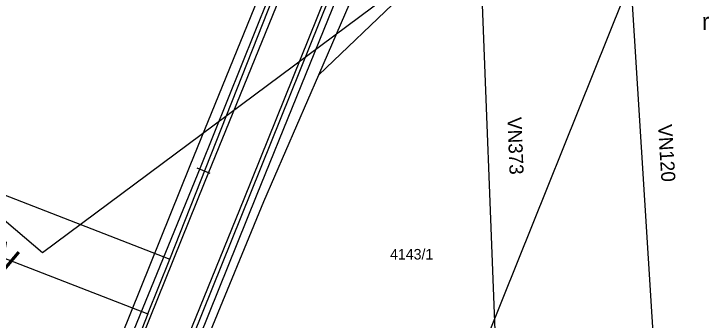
# Model space of a CAD drawing. Extents: x -540150 to -533593, y -1185082 to -1180066.
# Drawn here: x -536261.7 to -536212.29, y -1184545.14 to -1184523.41 of the extents above; entities that cross this region are included whole.
import ezdxf

# ---------------------------------------------------------------- set-up
doc = ezdxf.new("R2010")
doc.units = 0
for name, color, linetype in [('KN_HRAN_PARCEL', 7, 'Continuous'), ('KN_PARC_Č', 7, 'Continuous'), ('popis demontáže', 7, 'Continuous'), ('Vrstva 1', 7, 'Continuous'), ('Vrstva 10', 7, 'Continuous'), ('Vrstva 14', 7, 'Continuous'), ('Vrstva 15', 7, 'Continuous'), ('Vrstva 3', 7, 'Continuous'), ('Vrstva 36', 7, 'Continuous')]:
    doc.layers.add(name, color=color, linetype=linetype)

msp = doc.modelspace()

# ---------------------------------------------------------------- linework, layer by layer
at = {"layer": 'KN_HRAN_PARCEL'}
for p, q in [((-536250.621, -1184540.815), (-536235.211, -1184501.905)), ((-536240.471, -1184577.185), (-536215.361, -1184514.835)), ((-536303.581, -1184520.255), (-536250.621, -1184540.815)), ((-536255.051, -1184561.395), (-536239.261, -1184522.185)), ((-536305.211, -1184524.145), (-536252.171, -1184544.705)), ((-536252.171, -1184544.705), (-536250.621, -1184540.815)), ((-536252.171, -1184544.705), (-536254.541, -1184550.575))]:
    msp.add_line(p, q, dxfattribs=at)
at = {"layer": 'popis demontáže'}
msp.add_lwpolyline([(-536272.986, -1184529.037), (-536259.671, -1184540.343), (-536228.611, -1184517.256)], dxfattribs=at)
at = {"layer": 'Vrstva 1'}
for points in [[(-536218.627, -1184508.753), (-536215.854, -1184552.805)], [(-536226.092, -1184581.816), (-536228.611, -1184517.256)]]:
    msp.add_lwpolyline(points, dxfattribs=at)
at = {"layer": 'Vrstva 10'}
for p, q in [((-536228.871, -1184517.085), (-536240.031, -1184527.732)), ((-536242.147, -1184520.613), (-536248.183, -1184535.414)), ((-536239.345, -1184521.688), (-536245.365, -1184536.571)), ((-536248.183, -1184535.414), (-536255.686, -1184553.967)), ((-536245.365, -1184536.571), (-536252.901, -1184555.114))]:
    msp.add_line(p, q, dxfattribs=at)
at = {"layer": 'Vrstva 14'}
for p, q in [((-536249.168, -1184534.163), (-536243.081, -1184519.175)), ((-536248.432, -1184534.32), (-536242.594, -1184519.807)), ((-536238.672, -1184522.07), (-536244.488, -1184536.338)), ((-536256.523, -1184552.422), (-536249.168, -1184534.163)), ((-536256.086, -1184552.957), (-536248.432, -1184534.32)), ((-536244.488, -1184536.338), (-536251.799, -1184554.468)), ((-536251.074, -1184554.087), (-536243.945, -1184536.73))]:
    msp.add_line(p, q, dxfattribs=at)
msp.add_lwpolyline([(-536243.945, -1184536.73), (-536240.031, -1184527.732), (-536237.803, -1184522.61)], dxfattribs=at)
at = {"layer": 'Vrstva 15'}
msp.add_line((-536247.758, -1184534.737), (-536248.683, -1184534.358), dxfattribs=at)

# ---------------------------------------------------------------- texts
at = {"layer": 'KN_PARC_Č'}
msp.add_text('4143/1', height=0.75, dxfattribs=at).set_placement((-536234.963, -1184540.845))
at = {"layer": 'popis demontáže'}
msp.add_text('- 1x STOŽÁR PS 12/20kN', height=2, rotation=319.8881, dxfattribs=at).set_placement((-536286.145, -1184522.044))
at = {"layer": 'Vrstva 3'}
for s, rotation, p in [('VN373', 272.234, (-536226.626, -1184530.75)), ('VN120', 273.602, (-536215.927, -1184531.28))]:
    msp.add_text(s, height=1, rotation=rotation, dxfattribs=at).set_placement(p)
at = {"layer": 'Vrstva 36'}
msp.add_text('r', height=1.2, dxfattribs=at).set_placement((-536212.797, -1184524.545))

doc.saveas('drawing.dxf')
